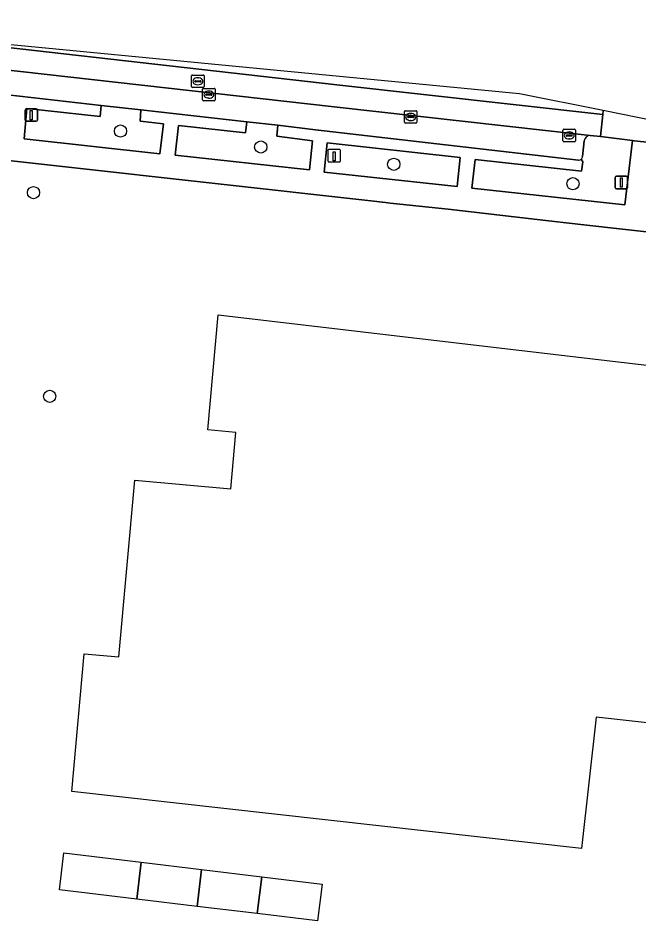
# Model space of a CAD drawing. Extents: x 161928 to 163071, y 386474 to 387428.
# Drawn here: x 162887.2 to 162937, y 387262 to 387334.3 of the extents above; entities that cross this region are included whole.
import ezdxf

# ---------------------------------------------------------------- set-up
doc = ezdxf.new("R2010")
doc.units = 0
for name, color, linetype in [('IMGEO_Boom', 7, 'Continuous'), ('IMGEO_Erf', 7, 'Continuous'), ('IMGEO_Groenvoorziening', 7, 'Continuous'), ('IMGEO_Kolk', 7, 'Continuous'), ('IMGEO_Laadpaal', 7, 'Continuous'), ('IMGEO_Lichtmast', 7, 'Continuous'), ('IMGEO_Pand_vergunning_verleend', 7, 'Continuous'), ('IMGEO_Parkeervlak_open', 7, 'Continuous'), ('IMGEO_Rijbaan_lokaal_gesloten', 7, 'Continuous'), ('IMGEO_Rijbaan_lokaal_open', 7, 'Continuous'), ('IMGEO_Rioolput', 7, 'Continuous'), ('IMGEO_Voetpad_open', 7, 'Continuous')]:
    doc.layers.add(name, color=color, linetype=linetype)

msp = doc.modelspace()

# ---------------------------------------------------------------- linework, layer by layer
at = {"layer": 'IMGEO_Boom'}
for centre in [(162895.448, 387325.24), (162906.678, 387323.962), (162917.327, 387322.577), (162931.677, 387321.026), (162888.491, 387320.31), (162889.784, 387304.012)]:
    msp.add_circle(centre, 0.489, dxfattribs=at)
at = {"layer": 'IMGEO_Erf'}
msp.add_lwpolyline([(162953.165, 387315.444), (162935.161, 387317.453), (162930.884, 387317.931), (162930.431, 387317.983), (162928.798, 387318.171), (162921.685, 387318.994), (162917.033, 387319.48), (162916.658, 387319.519), (162915.49, 387319.649), (162878.076, 387323.826)], dxfattribs=at)
at = {"layer": 'IMGEO_Groenvoorziening'}
for points in [[(162897.073, 387326.935), (162893.916, 387327.285), (162893.816, 387326.391), (162887.966, 387327.039), (162887.748, 387324.608), (162898.599, 387323.405), (162898.886, 387325.816), (162897.03, 387326.03)], [(162908.054, 387325.704), (162905.563, 387325.984), (162905.459, 387325.09), (162900.091, 387325.672), (162899.833, 387323.298), (162910.584, 387322.139), (162910.825, 387324.467), (162907.97, 387324.819)], [(162922.648, 387323.109), (162912.009, 387324.303), (162911.766, 387321.946), (162922.395, 387320.811)]]:
    msp.add_lwpolyline(points, close=True, dxfattribs=at)
for points in [[(162936.431, 387324.472), (162933.881, 387324.796), (162933.06, 387324.884)], [(162932.341, 387322.988), (162932.455, 387322.764), (162932.361, 387322.028), (162923.852, 387322.972), (162923.579, 387320.677), (162935.838, 387319.335), (162936.431, 387324.472)], [(162932.584, 387324.446), (162932.439, 387323.211)]]:
    msp.add_lwpolyline(points, dxfattribs=at)
for centre, radius, start, end in [((162933.072, 387324.393), 0.491, 91.41208, 173.82647), ((162932.128, 387323.214), 0.311, 313.18584, 359.36684)]:
    msp.add_arc(centre, radius, start, end, dxfattribs=at)
at = {"layer": 'IMGEO_Kolk'}
for p, q in [((162902.025, 387327.727), (162902.025, 387328.579)), ((162902.1, 387328.653), (162902.952, 387328.653)), ((162903.026, 387328.579), (162903.026, 387327.727)), ((162902.284, 387328.147), (162902.284, 387328.159)), ((162902.722, 387328.11), (162902.324, 387328.11)), ((162902.327, 387328.196), (162902.725, 387328.196)), ((162902.536, 387327.873), (162902.511, 387327.873)), ((162902.513, 387328.433), (162902.538, 387328.433)), ((162902.768, 387328.159), (162902.768, 387328.147)), ((162902.952, 387327.653), (162902.1, 387327.653)), ((162918.182, 387325.939), (162918.182, 387326.791)), ((162918.257, 387326.865), (162919.109, 387326.865)), ((162918.441, 387326.359), (162918.441, 387326.371)), ((162918.879, 387326.322), (162918.481, 387326.322)), ((162918.484, 387326.408), (162918.882, 387326.408)), ((162918.67, 387326.645), (162918.695, 387326.645)), ((162918.925, 387326.371), (162918.925, 387326.359)), ((162919.183, 387326.791), (162919.183, 387325.939)), ((162919.109, 387325.865), (162918.257, 387325.865)), ((162918.693, 387326.085), (162918.668, 387326.085)), ((162930.879, 387324.457), (162930.879, 387325.309)), ((162930.954, 387325.383), (162931.806, 387325.383)), ((162931.138, 387324.877), (162931.138, 387324.889)), ((162931.181, 387324.926), (162931.579, 387324.926)), ((162931.367, 387325.163), (162931.392, 387325.163)), ((162931.622, 387324.889), (162931.622, 387324.877)), ((162931.88, 387325.309), (162931.88, 387324.457)), ((162931.806, 387324.383), (162930.954, 387324.383)), ((162931.576, 387324.84), (162931.178, 387324.84)), ((162931.39, 387324.603), (162931.365, 387324.603))]:
    msp.add_line(p, q, dxfattribs=at)
for points in [[(162902.025, 387327.727), (162902.025, 387328.579)], [(162902.1, 387328.653), (162902.952, 387328.653)], [(162903.026, 387328.579), (162903.026, 387327.727)], [(162902.952, 387327.653), (162902.1, 387327.653)], [(162918.182, 387325.939), (162918.182, 387326.791)], [(162918.257, 387326.865), (162919.109, 387326.865)], [(162919.183, 387326.791), (162919.183, 387325.939)], [(162919.109, 387325.865), (162918.257, 387325.865)], [(162930.879, 387324.457), (162930.879, 387325.309)], [(162930.954, 387325.383), (162931.806, 387325.383)], [(162931.88, 387325.309), (162931.88, 387324.457)], [(162931.806, 387324.383), (162930.954, 387324.383)]]:
    msp.add_lwpolyline(points, dxfattribs=at)
for centre, radius, start, end in [((162902.102, 387328.577), 0.0765, 91.55205, 178.44795), ((162902.102, 387328.577), 0.0765, 91.55205, 178.44795), ((162902.95, 387328.577), 0.0765, 1.55205, 88.44795), ((162902.95, 387328.577), 0.0765, 1.55205, 88.44795), ((162902.324, 387328.156), 0.0403, 85.87752, 175.75265), ((162902.321, 387328.146), 0.0366, 178.93798, 274.71019), ((162902.725, 387328.153), 0.043, 264.86636, 352.45326), ((162902.729, 387328.158), 0.0386, 1.73085, 96.63898), ((162902.102, 387327.729), 0.0765, 181.55205, 268.44795), ((162902.102, 387327.729), 0.0765, 181.55205, 268.44795), ((162902.95, 387327.729), 0.0765, 271.55205, 358.44795), ((162902.95, 387327.729), 0.0765, 271.55205, 358.44795), ((162918.259, 387326.789), 0.0765, 91.55205, 178.44795), ((162918.259, 387326.789), 0.0765, 91.55205, 178.44795), ((162918.481, 387326.368), 0.0403, 85.87752, 175.75265), ((162918.478, 387326.358), 0.0366, 178.93798, 274.71019), ((162918.882, 387326.365), 0.043, 264.86636, 352.45326), ((162918.886, 387326.37), 0.0386, 1.73085, 96.63898), ((162919.107, 387326.789), 0.0765, 1.55205, 88.44795), ((162919.107, 387326.789), 0.0765, 1.55205, 88.44795), ((162918.259, 387325.941), 0.0765, 181.55205, 268.44795), ((162918.259, 387325.941), 0.0765, 181.55205, 268.44795), ((162919.107, 387325.941), 0.0765, 271.55205, 358.44795), ((162919.107, 387325.941), 0.0765, 271.55205, 358.44795), ((162930.956, 387325.307), 0.0765, 91.55205, 178.44795), ((162930.956, 387325.307), 0.0765, 91.55205, 178.44795), ((162931.178, 387324.886), 0.0403, 85.87752, 175.75265), ((162931.175, 387324.876), 0.0366, 178.93798, 274.71019), ((162931.579, 387324.883), 0.043, 264.86636, 352.45326), ((162931.583, 387324.888), 0.0386, 1.73085, 96.63898), ((162931.804, 387325.307), 0.0765, 1.55205, 88.44795), ((162931.804, 387325.307), 0.0765, 1.55205, 88.44795), ((162930.956, 387324.459), 0.0765, 181.55205, 268.44795), ((162930.956, 387324.459), 0.0765, 181.55205, 268.44795), ((162931.804, 387324.459), 0.0765, 271.55205, 358.44795), ((162931.804, 387324.459), 0.0765, 271.55205, 358.44795)]:
    msp.add_arc(centre, radius, start, end, dxfattribs=at)
for centre, major_axis, ratio, start_param, end_param in [((162902.512, 387328.153), (-0.387, 0.002), 0.722429, 4.712389, 7.853982), ((162902.537, 387328.153), (-0.39, 0.002), 0.717154, 1.570796, 4.712389), ((162918.669, 387326.365), (-0.387, 0.002), 0.722429, 4.712389, 7.853982), ((162918.694, 387326.365), (-0.39, 0.002), 0.717154, 1.570796, 4.712389), ((162931.366, 387324.883), (-0.387, 0.002), 0.722429, 4.712389, 7.853982), ((162931.391, 387324.883), (-0.39, 0.002), 0.717154, 1.570796, 4.712389)]:
    msp.add_ellipse(centre, major_axis=major_axis, ratio=ratio, start_param=start_param, end_param=end_param, dxfattribs=at)
at = {"layer": 'IMGEO_Laadpaal'}
for p, q in [((162912.058, 387323.684), (162912.058, 387322.843)), ((162912.058, 387323.684), (162912.058, 387322.843)), ((162912.974, 387323.768), (162912.133, 387323.768)), ((162912.974, 387323.768), (162912.133, 387323.768)), ((162913.058, 387322.852), (162913.058, 387323.693)), ((162913.058, 387322.852), (162913.058, 387323.693)), ((162912.142, 387322.768), (162912.983, 387322.768)), ((162912.142, 387322.768), (162912.983, 387322.768))]:
    msp.add_line(p, q, dxfattribs=at)
msp.add_lwpolyline([(162912.473, 387323.581), (162912.633, 387323.581), (162912.633, 387322.848), (162912.473, 387322.848), (162912.473, 387323.581)], dxfattribs=at)
for centre, start, end in [((162912.136, 387323.69), 92.4484, 184.28452), ((162912.136, 387323.69), 92.4484, 184.28452), ((162912.98, 387323.69), 2.4484, 94.28452), ((162912.98, 387323.69), 2.4484, 94.28452), ((162912.136, 387322.846), 182.4484, 274.28452), ((162912.136, 387322.846), 182.4484, 274.28452), ((162912.98, 387322.846), 272.4484, 4.28452), ((162912.98, 387322.846), 272.4484, 4.28452)]:
    msp.add_arc(centre, 0.0779, start, end, dxfattribs=at)
at = {"layer": 'IMGEO_Lichtmast'}
for p, q in [((162887.808, 387326.118), (162887.808, 387326.918)), ((162887.808, 387326.918), (162887.808, 387326.118)), ((162887.908, 387327.018), (162888.698, 387327.018)), ((162888.698, 387327.018), (162887.908, 387327.018)), ((162888.798, 387326.918), (162888.798, 387326.118)), ((162888.798, 387326.118), (162888.798, 387326.918)), ((162888.698, 387326.018), (162887.908, 387326.018)), ((162887.908, 387326.018), (162888.698, 387326.018)), ((162935.054, 387320.723), (162935.054, 387321.523)), ((162935.054, 387321.523), (162935.054, 387320.723)), ((162935.154, 387321.623), (162935.944, 387321.623)), ((162935.944, 387321.623), (162935.154, 387321.623)), ((162936.044, 387321.523), (162936.044, 387320.723)), ((162936.044, 387320.723), (162936.044, 387321.523)), ((162935.944, 387320.623), (162935.154, 387320.623)), ((162935.154, 387320.623), (162935.944, 387320.623))]:
    msp.add_line(p, q, dxfattribs=at)
for points in [[(162888.228, 387326.893), (162888.378, 387326.893), (162888.378, 387326.143), (162888.228, 387326.143), (162888.228, 387326.893)], [(162935.474, 387321.498), (162935.624, 387321.498), (162935.624, 387320.748), (162935.474, 387320.748), (162935.474, 387321.498)]]:
    msp.add_lwpolyline(points, dxfattribs=at)
for centre, start, end in [((162887.908, 387326.918), 90, 180), ((162887.908, 387326.918), 90, 180), ((162888.698, 387326.918), 0, 90), ((162888.698, 387326.918), 360, 90), ((162887.908, 387326.118), 180, 270), ((162887.908, 387326.118), 180, 270), ((162888.698, 387326.118), 270, 0), ((162888.698, 387326.118), 270, 0), ((162935.154, 387321.523), 90, 180), ((162935.154, 387321.523), 90, 180), ((162935.944, 387321.523), 0, 90), ((162935.944, 387321.523), 360, 90), ((162935.154, 387320.723), 180, 270), ((162935.154, 387320.723), 180, 270), ((162935.944, 387320.723), 270, 0), ((162935.944, 387320.723), 270, 0)]:
    msp.add_arc(centre, 0.1, start, end, dxfattribs=at)
at = {"layer": 'IMGEO_Pand_vergunning_verleend'}
for points in [[(162891.551, 387272.403), (162892.533, 387283.41), (162895.326, 387283.161), (162896.587, 387297.297), (162904.294, 387296.61), (162904.697, 387301.123), (162902.438, 387301.324), (162903.26, 387310.536), (162943.485, 387305.825), (162943.053, 387301.977), (162944.899, 387301.769), (162942.159, 387277.379), (162933.536, 387278.347), (162932.354, 387267.821)], [(162890.562, 387264.532), (162890.918, 387267.48), (162897.107, 387266.732), (162896.75, 387263.784)], [(162896.75, 387263.784), (162897.107, 387266.732), (162901.935, 387266.149), (162901.578, 387263.201)], [(162901.578, 387263.201), (162901.935, 387266.149), (162906.763, 387265.566), (162906.406, 387262.618)], [(162906.406, 387262.618), (162906.763, 387265.566), (162911.59, 387264.982), (162911.234, 387262.034)]]:
    msp.add_lwpolyline(points, close=True, dxfattribs=at)
at = {"layer": 'IMGEO_Parkeervlak_open'}
for points in [[(162933.06, 387324.884), (162912.56, 387327.176), (162866.337, 387332.383)], [(162866.894, 387330.319), (162869.722, 387329.986), (162871.869, 387329.768), (162882.301, 387328.585), (162885.47, 387328.243), (162893.916, 387327.285), (162897.073, 387326.935), (162905.563, 387325.984), (162908.054, 387325.704), (162911.072, 387325.348), (162932.127, 387322.905)], [(162932.439, 387323.211), (162932.584, 387324.446)]]:
    msp.add_lwpolyline(points, dxfattribs=at)
for centre, radius, start, end in [((162933.072, 387324.393), 0.491, 91.41208, 173.82647), ((162932.128, 387323.22), 0.315, 269.83737, 312.56024), ((162932.128, 387323.214), 0.311, 313.18584, 359.36684)]:
    msp.add_arc(centre, radius, start, end, dxfattribs=at)
at = {"layer": 'IMGEO_Rijbaan_lokaal_gesloten'}
msp.add_lwpolyline([(162864.526, 387334.28), (162864.354, 387332.606), (162866.337, 387332.383), (162912.56, 387327.176), (162933.06, 387324.884), (162933.881, 387324.796), (162934.067, 387326.574), (162912.762, 387328.95), (162872.806, 387333.483)], close=True, dxfattribs=at)
at = {"layer": 'IMGEO_Rijbaan_lokaal_open'}
for points in [[(162934.103, 387326.872), (162927.395, 387328.229), (162872.806, 387333.483), (162912.762, 387328.95), (162934.067, 387326.574)], [(162942.466, 387325.18), (162934.103, 387326.872), (162934.067, 387326.574), (162933.881, 387324.796), (162936.431, 387324.472), (162936.587, 387324.469), (162939.426, 387324.159), (162942.328, 387323.862)]]:
    msp.add_lwpolyline(points, close=True, dxfattribs=at)
at = {"layer": 'IMGEO_Rioolput'}
for p, q in [((162901.146, 387328.795), (162901.146, 387329.647)), ((162901.221, 387329.721), (162902.073, 387329.721)), ((162901.405, 387329.215), (162901.405, 387329.227)), ((162901.448, 387329.264), (162901.846, 387329.264)), ((162901.634, 387329.501), (162901.659, 387329.501)), ((162901.889, 387329.227), (162901.889, 387329.215)), ((162902.147, 387329.647), (162902.147, 387328.795)), ((162902.073, 387328.721), (162901.221, 387328.721)), ((162901.843, 387329.178), (162901.445, 387329.178)), ((162901.657, 387328.941), (162901.632, 387328.941))]:
    msp.add_line(p, q, dxfattribs=at)
for points in [[(162901.146, 387328.795), (162901.146, 387329.647)], [(162901.221, 387329.721), (162902.073, 387329.721)], [(162902.147, 387329.647), (162902.147, 387328.795)], [(162902.073, 387328.721), (162901.221, 387328.721)]]:
    msp.add_lwpolyline(points, dxfattribs=at)
for centre, radius, start, end in [((162901.223, 387329.645), 0.0765, 91.55205, 178.44795), ((162901.223, 387329.645), 0.0765, 91.55205, 178.44795), ((162901.445, 387329.224), 0.0403, 85.87752, 175.75265), ((162901.442, 387329.214), 0.0366, 178.93798, 274.71019), ((162901.846, 387329.221), 0.043, 264.86636, 352.45326), ((162901.85, 387329.226), 0.0386, 1.73085, 96.63898), ((162902.071, 387329.645), 0.0765, 1.55205, 88.44795), ((162902.071, 387329.645), 0.0765, 1.55205, 88.44795), ((162901.223, 387328.797), 0.0765, 181.55205, 268.44795), ((162901.223, 387328.797), 0.0765, 181.55205, 268.44795), ((162902.071, 387328.797), 0.0765, 271.55205, 358.44795), ((162902.071, 387328.797), 0.0765, 271.55205, 358.44795)]:
    msp.add_arc(centre, radius, start, end, dxfattribs=at)
for centre, major_axis, ratio, start_param, end_param in [((162901.633, 387329.221), (-0.387, 0.002), 0.722429, 4.712389, 7.853982), ((162901.658, 387329.221), (-0.39, 0.002), 0.717154, 1.570796, 4.712389)]:
    msp.add_ellipse(centre, major_axis=major_axis, ratio=ratio, start_param=start_param, end_param=end_param, dxfattribs=at)
at = {"layer": 'IMGEO_Voetpad_open'}
for points in [[(162862.225, 387332.644), (162861.704, 387327.484), (162857.26, 387327.917), (162857.062, 387326.178), (162861.591, 387325.652), (162861.768, 387325.653), (162866.24, 387325.156), (162872.303, 387324.482), (162876.896, 387323.972), (162878.076, 387323.826), (162915.49, 387319.649), (162916.658, 387319.519), (162917.033, 387319.48), (162921.685, 387318.994), (162928.798, 387318.171), (162930.431, 387317.983), (162930.884, 387317.931), (162935.161, 387317.453), (162953.165, 387315.444), (162959.639, 387314.721)], [(162932.127, 387322.905), (162911.072, 387325.348), (162908.054, 387325.704), (162907.97, 387324.819), (162910.825, 387324.467), (162910.584, 387322.139), (162899.833, 387323.298), (162900.091, 387325.672), (162905.459, 387325.09), (162905.563, 387325.984), (162897.073, 387326.935), (162897.03, 387326.03), (162898.886, 387325.816), (162898.599, 387323.405), (162887.748, 387324.608), (162887.966, 387327.039), (162893.816, 387326.391), (162893.916, 387327.285), (162885.47, 387328.243)], [(162939.426, 387324.159), (162936.587, 387324.469), (162936.431, 387324.472), (162935.838, 387319.335), (162923.579, 387320.677), (162923.852, 387322.972), (162932.361, 387322.028), (162932.455, 387322.764), (162932.341, 387322.988)]]:
    msp.add_lwpolyline(points, dxfattribs=at)
msp.add_lwpolyline([(162922.648, 387323.109), (162922.395, 387320.811), (162911.766, 387321.946), (162912.009, 387324.303)], close=True, dxfattribs=at)
msp.add_arc((162932.128, 387323.22), 0.315, 269.83737, 312.56024, dxfattribs=at)

doc.saveas('drawing.dxf')
